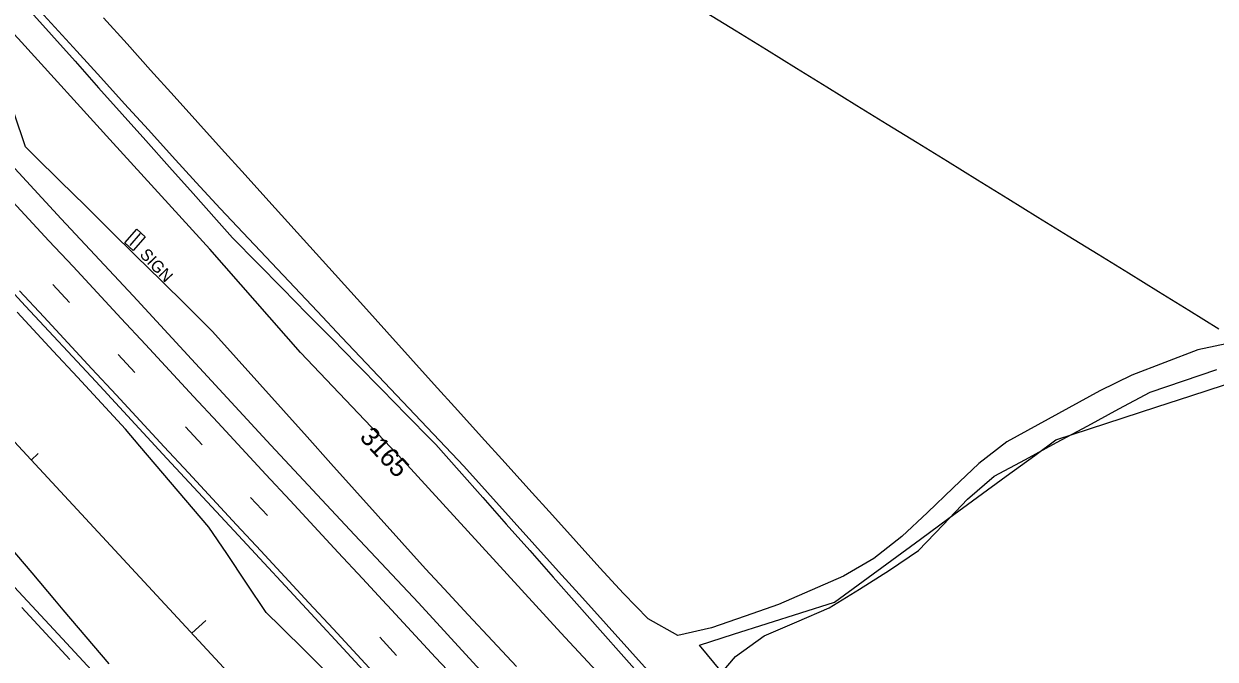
# Model space of a CAD drawing. Extents: x 2132221 to 2141942, y 535736 to 547298.
# Drawn here: x 2135355 to 2135859, y 543769 to 544038 of the extents above; entities that cross this region are included whole.
import ezdxf

# ---------------------------------------------------------------- set-up
doc = ezdxf.new("R2010")
doc.units = 0
for name, color, linetype in [('RD_EX_BldgApp', 7, 'Continuous'), ('RD_EX_BldgApp_txCode', 7, 'Continuous'), ('RD_EX_Conc', 7, 'Continuous'), ('RD_EX_Driveway', 7, 'Continuous'), ('RD_EX_Fence_Other', 7, 'Continuous'), ('RD_EX_Misc', 7, 'Continuous'), ('RD_EX_Road', 7, 'Continuous'), ('RD_EX_VEG', 7, 'Continuous'), ('RD_HC_Cl', 7, 'Continuous'), ('RD_HC_Data_Tic', 7, 'Continuous'), ('RD_HC_TX_Sta50', 7, 'Continuous'), ('TOPO_E_TLIML-Line', 7, 'Continuous')]:
    doc.layers.add(name, color=color, linetype=linetype)

msp = doc.modelspace()

# ---------------------------------------------------------------- linework, layer by layer
at = {"layer": 'RD_EX_BldgApp'}
msp.add_line((2135399.6, 543944.12), (2135403.88, 543949.2), dxfattribs=at)
at = {"layer": 'RD_EX_Conc'}
msp.add_lwpolyline([(2135405.94, 543947.81), (2135400.91, 543942.09), (2135397.3, 543945.3), (2135402.33, 543951.02)], close=True, dxfattribs=at)
at = {"layer": 'RD_EX_Driveway'}
for points in [[(2135356.86, 544048.5), (2135377.04, 544026.31), (2135387.14, 544015.21), (2135397.23, 544004.12), (2135407.32, 543993.02), (2135417.42, 543981.93), (2135427.51, 543970.83), (2135437.63, 543959.76), (2135478.88, 543916.19), (2135489.19, 543905.29), (2135499.5, 543894.4), (2135509.81, 543883.51), (2135520.13, 543872.62), (2135530.44, 543861.72), (2135540.75, 543850.83), (2135550.86, 543839.75), (2135580.94, 543806.29), (2135590.97, 543795.13), (2135601, 543783.98), (2135611.03, 543772.82), (2135621.06, 543761.67)], [(2135866.19, 543903.1), (2135851.54, 543899.98), (2135837.52, 543894.64), (2135823.5, 543889.31), (2135810.07, 543882.7), (2135796.91, 543875.49), (2135783.75, 543868.29), (2135770.59, 543861.09), (2135758.8, 543851.96), (2135747.88, 543841.68), (2135737.1, 543831.25), (2135726.16, 543821.01), (2135714.39, 543811.71), (2135701.47, 543804.32), (2135673.98, 543792.33), (2135659.84, 543787.32), (2135645.65, 543782.46), (2135631.39, 543779.13), (2135618.88, 543786.24), (2135608.45, 543796.93), (2135598.31, 543807.88), (2135588.31, 543818.96), (2135578.3, 543830.04), (2135568.3, 543841.11), (2135558.29, 543852.19), (2135548.29, 543863.27), (2135538.29, 543874.34), (2135528.28, 543885.42), (2135518.28, 543896.49), (2135508.28, 543907.57), (2135498.27, 543918.65), (2135478.27, 543940.8), (2135458.26, 543962.95), (2135448.26, 543974.03), (2135438.25, 543985.1), (2135428.25, 543996.18), (2135418.25, 544007.26), (2135408.24, 544018.33), (2135398.24, 544029.41), (2135388.24, 544040.49)], [(2135646.9, 543759.82), (2135655.77, 543770.36), (2135667.95, 543779.03), (2135681.73, 543784.95), (2135695.51, 543790.87), (2135708.23, 543798.82), (2135720.93, 543806.8), (2135733.31, 543815.17), (2135743.68, 543826.01), (2135754.05, 543836.85), (2135765.29, 543846.54), (2135778.49, 543853.67), (2135791.69, 543860.79), (2135804.89, 543867.92), (2135818.09, 543875.04), (2135831.31, 543882.13), (2135845.43, 543886.94), (2135859.55, 543891.75)]]:
    msp.add_lwpolyline(points, dxfattribs=at)
at = {"layer": 'RD_EX_Fence_Other'}
msp.add_lwpolyline([(2135948.95, 543407.24), (2135878.24, 543462.15), (2135832.25, 543510.29), (2135791.03, 543554.2), (2135725.63, 543624.32), (2135686.93, 543666.36), (2135649.82, 543707.36), (2135581.81, 543780.28), (2135515.23, 543853.03), (2135471.62, 543898.92), (2135433.28, 543942.58), (2135392.36, 543987.38), (2135352.19, 544031.64), (2135315.81, 544070.7), (2135270.79, 544120.53), (2135231.39, 544162.35), (2135193.18, 544204.83)], dxfattribs=at)
at = {"layer": 'RD_EX_Misc'}
for p, q in [((2135366.84, 543927.7), (2135373.94, 543920.01)), ((2135394.46, 543898.05), (2135401.56, 543890.37)), ((2135422.93, 543867.45), (2135430.03, 543859.77)), ((2135450.57, 543837.59), (2135457.67, 543829.9)), ((2135505.24, 543778.45), (2135512.35, 543770.77))]:
    msp.add_line(p, q, dxfattribs=at)
for points in [[(2135344.77, 543968.17), (2135354.98, 543957.18), (2135365.19, 543946.19), (2135375.39, 543935.2), (2135385.6, 543924.21), (2135395.81, 543913.22), (2135406.02, 543902.22), (2135416.22, 543891.23), (2135426.43, 543880.24), (2135436.64, 543869.25), (2135446.85, 543858.26), (2135457.05, 543847.27), (2135467.26, 543836.28), (2135477.47, 543825.29), (2135487.68, 543814.3), (2135497.88, 543803.3), (2135508.09, 543792.31), (2135508.43, 543791.95), (2135518.64, 543780.95), (2135528.85, 543769.96), (2135539.06, 543758.97)], [(2135352.78, 543924.95), (2135362.98, 543913.96), (2135373.19, 543902.97), (2135383.39, 543891.97), (2135393.6, 543880.98), (2135403.81, 543869.99), (2135414.01, 543859), (2135424.22, 543848), (2135434.43, 543837.01), (2135444.63, 543826.02), (2135454.84, 543815.03), (2135465.05, 543804.04), (2135475.25, 543793.04), (2135485.46, 543782.05), (2135495.66, 543771.06), (2135505.87, 543760.07)], [(2135353.66, 543791.1), (2135363.86, 543780.1), (2135374.06, 543769.11)]]:
    msp.add_lwpolyline(points, dxfattribs=at)
at = {"layer": 'RD_EX_Road'}
for points in [[(2135228.86, 544108.18), (2135253.08, 544081.96), (2135285.13, 544047.28), (2135315.08, 544015.26), (2135340.89, 543987.33), (2135370.42, 543955.47), (2135400.82, 543922.88), (2135427.16, 543894.28), (2135459.14, 543859.68), (2135494.46, 543821.82), (2135521.6, 543792.99), (2135546.22, 543766.27), (2135578.78, 543731.23), (2135610.39, 543697.27), (2135637.53, 543667.83), (2135669.84, 543633.21), (2135690.19, 543611.12), (2135712.39, 543587.16), (2135742.49, 543554.63)], [(2135199.86, 544085.72), (2135223.19, 544060.76), (2135253.58, 544027.88), (2135278.69, 544000.74), (2135302.96, 543975.04), (2135328.09, 543947.92), (2135355.24, 543918.53), (2135384.98, 543886.59), (2135415.14, 543854.1), (2135445.48, 543821.52), (2135475.99, 543788.57), (2135506.85, 543755.29), (2135538.85, 543720.71), (2135567.65, 543689.66), (2135603.52, 543650.97), (2135634.9, 543617.25), (2135667.9, 543581.6), (2135687.65, 543560.34), (2135714.4, 543531.47)], [(2135129.32, 544037.82), (2135172.38, 543991.63), (2135201.08, 543960.35), (2135229.36, 543930.11), (2135257.31, 543899.8), (2135287.76, 543867.36), (2135299.19, 543854.81), (2135316.21, 543836.39), (2135343.03, 543807.73), (2135369.11, 543779.77), (2135399.08, 543747.29), (2135428.12, 543716.19), (2135452.93, 543689.46), (2135479.24, 543661.15), (2135506.69, 543631.44), (2135539.6, 543595.94), (2135565.28, 543568.5), (2135596.58, 543534.75), (2135623.03, 543506.39), (2135650.42, 543476.39)]]:
    msp.add_lwpolyline(points, dxfattribs=at)
at = {"layer": 'RD_EX_VEG'}
for points in [[(2135356.24, 544044.45), (2135366.23, 544033.26), (2135376.23, 544022.07), (2135386.22, 544010.89), (2135396.21, 543999.7), (2135406.2, 543988.51), (2135416.2, 543977.33), (2135426.19, 543966.14), (2135436.18, 543954.95), (2135442.94, 543947.38), (2135453.46, 543936.69), (2135463.99, 543926), (2135474.51, 543915.31), (2135485.03, 543904.62), (2135495.55, 543893.93), (2135506.07, 543883.24), (2135516.6, 543872.55), (2135527.12, 543861.86), (2135528.95, 543860), (2135538.89, 543848.78), (2135548.84, 543837.55), (2135558.79, 543826.32), (2135568.74, 543815.1), (2135578.69, 543803.87), (2135588.64, 543792.64), (2135598.58, 543781.42), (2135608.53, 543770.19), (2135618.48, 543758.96)], [(2135563.13, 543766.02), (2135552.91, 543777), (2135542.69, 543787.98), (2135532.47, 543798.96), (2135524.64, 543807.37), (2135514.62, 543818.53), (2135504.59, 543829.69), (2135494.57, 543840.85), (2135484.54, 543852.01), (2135474.52, 543863.17), (2135464.5, 543874.32), (2135454.47, 543885.48), (2135444.45, 543896.64), (2135434.42, 543907.8), (2135434.03, 543908.24), (2135423.35, 543918.77), (2135412.66, 543929.29), (2135401.98, 543939.82), (2135391.3, 543950.35), (2135380.61, 543960.88), (2135369.93, 543971.41), (2135359.24, 543981.94), (2135355.28, 543985.84), (2135350.46, 544000.05)], [(2135484.7, 543761.68), (2135474.04, 543772.24), (2135463.39, 543782.8), (2135457.19, 543788.94), (2135448.81, 543801.38), (2135440.43, 543813.82), (2135432.88, 543825.02), (2135423.16, 543836.44), (2135413.44, 543847.86), (2135403.72, 543859.28), (2135397.63, 543866.43), (2135387.42, 543877.43), (2135377.22, 543888.43), (2135367.02, 543899.42), (2135356.82, 543910.42), (2135351.69, 543915.94)], [(2135650.08, 543763.72), (2135640.58, 543775.16), (2135654.88, 543779.7), (2135669.17, 543784.25), (2135683.47, 543788.79), (2135697.74, 543793.33), (2135709.84, 543802.19), (2135721.94, 543811.06), (2135734.04, 543819.93), (2135746.14, 543828.79), (2135758.24, 543837.66), (2135770.34, 543846.52), (2135782.44, 543855.39), (2135791.42, 543861.97), (2135805.68, 543866.63), (2135819.94, 543871.28), (2135834.2, 543875.94), (2135848.46, 543880.59), (2135862.72, 543885.25)], [(2135348.22, 543817.14), (2135357.92, 543805.69), (2135367.61, 543794.25), (2135371.13, 543790.09), (2135380.82, 543778.64), (2135390.51, 543767.19)]]:
    msp.add_lwpolyline(points, dxfattribs=at)
at = {"layer": 'RD_HC_Cl'}
msp.add_line((2132442.23, 546992.78), (2135969.5, 543194.56), dxfattribs=at)
at = {"layer": 'RD_HC_Data_Tic'}
for p, q in [((2135357.65, 543853.41), (2135360.58, 543856.13)), ((2135425.7, 543780.13), (2135431.56, 543785.57))]:
    msp.add_line(p, q, dxfattribs=at)
at = {"layer": 'TOPO_E_TLIML-Line'}
msp.add_lwpolyline([(2135860.41, 543908.79), (2135847.64, 543916.67), (2135834.87, 543924.54), (2135822.1, 543932.41), (2135809.33, 543940.28), (2135796.56, 543948.15), (2135783.79, 543956.02), (2135771.03, 543963.9), (2135758.26, 543971.77), (2135745.49, 543979.64), (2135732.72, 543987.51), (2135719.95, 543995.38), (2135707.18, 544003.25), (2135694.41, 544011.13), (2135681.65, 544019), (2135668.88, 544026.87), (2135656.11, 544034.74), (2135643.34, 544042.61)], dxfattribs=at)

# ---------------------------------------------------------------- texts
at = {"layer": 'RD_EX_BldgApp_txCode'}
msp.add_text('SIGN', height=5, rotation=313.2548, dxfattribs=at).set_placement((2135403.3, 543940.05))
at = {"layer": 'RD_HC_TX_Sta50'}
msp.add_text('3165', height=8, rotation=312.8818, dxfattribs=at).set_placement((2135496.32, 543862.8))

doc.saveas('drawing.dxf')
